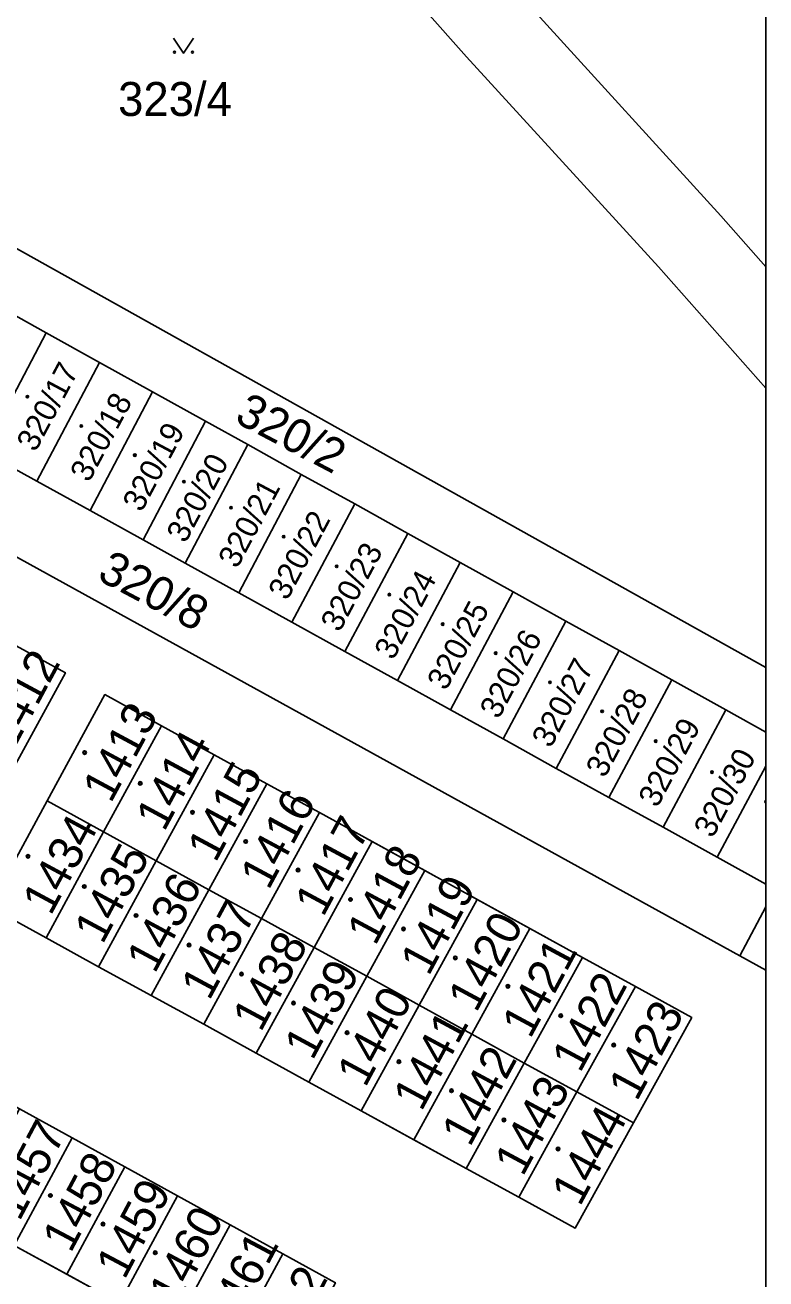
# Model space of a CAD drawing. Extents: x -598233 to -596890, y -1157848 to -1156431.
# Drawn here: x -596927.5 to -596890.5, y -1157697.4 to -1157634.7 of the extents above; entities that cross this region are included whole.
import ezdxf

# ---------------------------------------------------------------- set-up
doc = ezdxf.new("R2010")
doc.units = 0
for name, color, linetype in [('Level 1', 7, 'Continuous'), ('Level 4', 7, 'Continuous'), ('Level 5', 7, 'Continuous'), ('Level 60', 7, 'Continuous'), ('Vrstva 5', 7, 'Continuous'), ('Vrstva 60', 7, 'Continuous'), ('zajmove_uzemi', 7, 'Continuous')]:
    doc.layers.add(name, color=color, linetype=linetype)

msp = doc.modelspace()

# ---------------------------------------------------------------- linework, layer by layer
at = {"layer": 'Level 1'}
for p, q in [((-596890.462, -1157670.06), (-596892.46, -1157668.95)), ((-596892.9, -1157676.32), (-596890.462, -1157671.763)), ((-596890.462, -1157677.665), (-596892.9, -1157676.32)), ((-596891.77, -1157681.24), (-596890.462, -1157678.787)), ((-596891.77, -1157681.24), (-596890.462, -1157681.961))]:
    msp.add_line(p, q, dxfattribs=at)
for points in [[(-596890.462, -1157646.79), (-596892.71, -1157644.25), (-596902.1, -1157633.95), (-596926.59, -1157606.16)], [(-596926.32, -1157612.74), (-596905.43, -1157636.3), (-596895.84, -1157646.8), (-596890.462, -1157652.868)], [(-596890.462, -1157666.827), (-596946.92, -1157635.26), (-596953.51, -1157647.21)], [(-596926.44, -1157650.09), (-596929.11, -1157648.61)], [(-596950.26, -1157649), (-596891.77, -1157681.24)], [(-596929.58, -1157656.04), (-596926.44, -1157650.09)], [(-596926.44, -1157650.09), (-596923.78, -1157651.57)], [(-596923.78, -1157651.57), (-596926.91, -1157657.51)], [(-596921.12, -1157653.04), (-596923.78, -1157651.57)], [(-596924.25, -1157658.98), (-596921.12, -1157653.04)], [(-596921.12, -1157653.04), (-596918.48, -1157654.51)], [(-596918.48, -1157654.51), (-596921.6, -1157660.45)], [(-596918.48, -1157654.51), (-596916.36, -1157655.68)], [(-596916.36, -1157655.68), (-596919.5, -1157661.61)], [(-596913.69, -1157657.17), (-596916.36, -1157655.68)], [(-596926.91, -1157657.51), (-596929.58, -1157656.04)], [(-596924.25, -1157658.98), (-596926.91, -1157657.51)], [(-596916.82, -1157663.09), (-596913.69, -1157657.17)], [(-596913.69, -1157657.17), (-596911.02, -1157658.65)], [(-596911.02, -1157658.65), (-596914.16, -1157664.56)], [(-596908.37, -1157660.12), (-596911.02, -1157658.65)], [(-596921.6, -1157660.45), (-596924.25, -1157658.98)], [(-596911.51, -1157666.03), (-596908.37, -1157660.12)], [(-596908.37, -1157660.12), (-596905.74, -1157661.58)], [(-596919.5, -1157661.61), (-596921.6, -1157660.45)], [(-596916.82, -1157663.09), (-596919.5, -1157661.61)], [(-596905.74, -1157661.58), (-596908.88, -1157667.48)], [(-596905.74, -1157661.58), (-596903.09, -1157663.05)], [(-596914.16, -1157664.56), (-596916.82, -1157663.09)], [(-596903.09, -1157663.05), (-596906.23, -1157668.95)], [(-596900.46, -1157664.51), (-596903.09, -1157663.05)], [(-596911.51, -1157666.03), (-596914.16, -1157664.56)], [(-596903.6, -1157670.4), (-596900.46, -1157664.51)], [(-596900.46, -1157664.51), (-596897.8, -1157665.98)], [(-596928.31, -1157665.54), (-596925.48, -1157667.09), (-596928.37, -1157672.41)], [(-596908.88, -1157667.48), (-596911.51, -1157666.03)], [(-596897.8, -1157665.98), (-596900.94, -1157671.87)], [(-596895.17, -1157667.45), (-596897.8, -1157665.98)], [(-596906.23, -1157668.95), (-596908.88, -1157667.48)], [(-596898.31, -1157673.32), (-596895.17, -1157667.45)], [(-596895.17, -1157667.45), (-596892.46, -1157668.95)], [(-596920.68, -1157669.74), (-596923.51, -1157668.18), (-596926.4, -1157673.49)], [(-596903.6, -1157670.4), (-596906.23, -1157668.95)], [(-596892.46, -1157668.95), (-596895.6, -1157674.82)], [(-596923.57, -1157675.05), (-596920.68, -1157669.74)], [(-596920.68, -1157669.74), (-596918.04, -1157671.19)], [(-596900.94, -1157671.87), (-596903.6, -1157670.4)], [(-596918.04, -1157671.19), (-596920.94, -1157676.49)], [(-596918.04, -1157671.19), (-596915.41, -1157672.64)], [(-596898.31, -1157673.32), (-596900.94, -1157671.87)], [(-596918.31, -1157677.94), (-596915.41, -1157672.64)], [(-596915.41, -1157672.64), (-596912.78, -1157674.08)], [(-596895.6, -1157674.82), (-596898.31, -1157673.32)], [(-596926.45, -1157680.35), (-596929.28, -1157678.79), (-596926.4, -1157673.49)], [(-596926.4, -1157673.49), (-596923.57, -1157675.05)], [(-596915.68, -1157679.38), (-596912.78, -1157674.08)], [(-596912.78, -1157674.08), (-596910.15, -1157675.53)], [(-596926.45, -1157680.35), (-596923.57, -1157675.05)], [(-596923.57, -1157675.05), (-596920.94, -1157676.49)], [(-596892.9, -1157676.32), (-596895.6, -1157674.82)], [(-596910.15, -1157675.53), (-596913.05, -1157680.83)], [(-596910.15, -1157675.53), (-596907.52, -1157676.98)], [(-596920.94, -1157676.49), (-596923.83, -1157681.79)], [(-596920.94, -1157676.49), (-596918.31, -1157677.94)], [(-596910.42, -1157682.27), (-596907.52, -1157676.98)], [(-596907.52, -1157676.98), (-596904.89, -1157678.43)], [(-596918.31, -1157677.94), (-596921.2, -1157683.23)], [(-596915.68, -1157679.38), (-596918.31, -1157677.94)], [(-596904.89, -1157678.43), (-596907.8, -1157683.72)], [(-596904.89, -1157678.43), (-596902.26, -1157679.88)], [(-596915.68, -1157679.38), (-596918.57, -1157684.67)], [(-596913.05, -1157680.83), (-596915.68, -1157679.38)], [(-596902.26, -1157679.88), (-596905.17, -1157685.16)], [(-596902.26, -1157679.88), (-596899.63, -1157681.33)], [(-596926.45, -1157680.35), (-596923.83, -1157681.79)], [(-596915.95, -1157686.11), (-596913.05, -1157680.83)], [(-596913.05, -1157680.83), (-596910.42, -1157682.27)], [(-596899.63, -1157681.33), (-596902.54, -1157686.61)], [(-596899.63, -1157681.33), (-596896.99, -1157682.78)], [(-596923.83, -1157681.79), (-596921.2, -1157683.23)], [(-596913.32, -1157687.56), (-596910.42, -1157682.27)], [(-596907.8, -1157683.72), (-596910.42, -1157682.27)], [(-596896.99, -1157682.78), (-596899.91, -1157688.05)], [(-596896.99, -1157682.78), (-596894.17, -1157684.33), (-596897.09, -1157689.6)], [(-596921.2, -1157683.23), (-596918.57, -1157684.67)], [(-596907.8, -1157683.72), (-596910.7, -1157689)], [(-596905.17, -1157685.16), (-596907.8, -1157683.72)], [(-596918.57, -1157684.67), (-596915.95, -1157686.11)], [(-596908.07, -1157690.44), (-596905.17, -1157685.16)], [(-596905.17, -1157685.16), (-596902.54, -1157686.61)], [(-596915.95, -1157686.11), (-596913.32, -1157687.56)], [(-596902.54, -1157686.61), (-596905.44, -1157691.88)], [(-596902.54, -1157686.61), (-596899.91, -1157688.05)], [(-596913.32, -1157687.56), (-596910.7, -1157689)], [(-596899.91, -1157688.05), (-596902.82, -1157693.32)], [(-596899.91, -1157688.05), (-596897.09, -1157689.6)], [(-596927.78, -1157688.89), (-596925.15, -1157690.34)], [(-596910.7, -1157689), (-596908.07, -1157690.44)], [(-596902.82, -1157693.32), (-596900, -1157694.87), (-596897.09, -1157689.6)], [(-596928.04, -1157695.73), (-596925.15, -1157690.34)], [(-596925.15, -1157690.34), (-596922.51, -1157691.79)], [(-596908.07, -1157690.44), (-596905.44, -1157691.88)], [(-596925.41, -1157697.17), (-596922.51, -1157691.79)], [(-596922.51, -1157691.79), (-596919.88, -1157693.24)], [(-596905.44, -1157691.88), (-596902.82, -1157693.32)], [(-596922.78, -1157698.61), (-596919.88, -1157693.24)], [(-596919.88, -1157693.24), (-596917.25, -1157694.69)], [(-596920.14, -1157700.05), (-596917.25, -1157694.69)], [(-596917.25, -1157694.69), (-596914.61, -1157696.14)], [(-596928.04, -1157695.73), (-596925.41, -1157697.17)], [(-596917.51, -1157701.49), (-596914.61, -1157696.14)], [(-596914.61, -1157696.14), (-596911.98, -1157697.59)], [(-596925.41, -1157697.17), (-596922.78, -1157698.61)]]:
    msp.add_lwpolyline(points, dxfattribs=at)
at = {"layer": 'Level 5'}
msp.add_lwpolyline([(-596920.081, -1157635.36), (-596919.58, -1157636.11), (-596919.08, -1157635.36)], dxfattribs=at)
for centre, radius in [((-596920.03, -1157636.06), 0.05), ((-596919.131, -1157636.06), 0.05), ((-596927.38, -1157653.29), 0.0612), ((-596927.38, -1157653.29), 0.0354), ((-596924.69, -1157654.75), 0.0612), ((-596924.69, -1157654.75), 0.0354), ((-596922.01, -1157656.21), 0.0612), ((-596922.01, -1157656.21), 0.0354), ((-596919.56, -1157657.54), 0.0612), ((-596919.56, -1157657.54), 0.0354), ((-596917.2, -1157658.84), 0.0612), ((-596917.2, -1157658.84), 0.0354), ((-596914.57, -1157660.29), 0.0612), ((-596914.57, -1157660.29), 0.0354), ((-596911.92, -1157661.77), 0.0612), ((-596911.92, -1157661.77), 0.0354), ((-596909.29, -1157663.18), 0.0612), ((-596909.29, -1157663.18), 0.0354), ((-596906.62, -1157664.66), 0.0612), ((-596906.62, -1157664.66), 0.0354), ((-596903.97, -1157666.11), 0.0612), ((-596903.97, -1157666.11), 0.0354), ((-596901.26, -1157667.57), 0.0612), ((-596901.26, -1157667.57), 0.0354), ((-596898.65, -1157669.02), 0.0612), ((-596898.65, -1157669.02), 0.0354), ((-596895.97, -1157670.51), 0.0612), ((-596895.97, -1157670.51), 0.0354), ((-596924.52, -1157671.08), 0.09), ((-596924.52, -1157671.08), 0.0521), ((-596893.16, -1157672.06), 0.0612), ((-596893.16, -1157672.06), 0.0354), ((-596921.74, -1157672.62), 0.09), ((-596921.74, -1157672.62), 0.0521), ((-596919.13, -1157674.07), 0.09), ((-596919.13, -1157674.07), 0.0521), ((-596916.47, -1157675.53), 0.09), ((-596916.47, -1157675.53), 0.0521), ((-596927.35, -1157676.27), 0.09), ((-596927.35, -1157676.27), 0.0521), ((-596913.85, -1157676.96), 0.09), ((-596913.85, -1157676.96), 0.0521), ((-596924.54, -1157677.78), 0.09), ((-596924.54, -1157677.78), 0.0521), ((-596911.23, -1157678.43), 0.09), ((-596911.23, -1157678.43), 0.0521), ((-596921.95, -1157679.23), 0.09), ((-596921.95, -1157679.23), 0.0521), ((-596908.58, -1157679.9), 0.09), ((-596908.58, -1157679.9), 0.0521), ((-596919.3, -1157680.71), 0.09), ((-596919.3, -1157680.71), 0.0521), ((-596905.99, -1157681.35), 0.09), ((-596905.99, -1157681.35), 0.0521), ((-596916.68, -1157682.16), 0.09), ((-596916.68, -1157682.16), 0.0521), ((-596903.36, -1157682.77), 0.09), ((-596903.36, -1157682.77), 0.0521), ((-596914.08, -1157683.61), 0.09), ((-596914.08, -1157683.61), 0.0521), ((-596900.72, -1157684.24), 0.09), ((-596900.72, -1157684.24), 0.0521), ((-596911.4, -1157685.09), 0.09), ((-596911.4, -1157685.09), 0.0521), ((-596898.07, -1157685.71), 0.09), ((-596898.07, -1157685.71), 0.0521), ((-596908.81, -1157686.54), 0.09), ((-596908.81, -1157686.54), 0.0521), ((-596906.18, -1157687.99), 0.09), ((-596906.18, -1157687.99), 0.0521), ((-596903.56, -1157689.45), 0.09), ((-596903.56, -1157689.45), 0.0521), ((-596900.85, -1157690.9), 0.09), ((-596900.85, -1157690.9), 0.0521), ((-596926.23, -1157693.23), 0.09), ((-596926.23, -1157693.23), 0.0521), ((-596923.6, -1157694.66), 0.09), ((-596923.6, -1157694.66), 0.0521), ((-596920.99, -1157696.09), 0.09), ((-596920.99, -1157696.09), 0.0521)]:
    msp.add_circle(centre, radius, dxfattribs=at)
at = {"layer": 'Level 60'}
for points in [[(-596929.58, -1157656.04), (-596932.24, -1157654.56), (-596929.11, -1157648.61), (-596926.44, -1157650.09)], [(-596926.91, -1157657.51), (-596929.58, -1157656.04), (-596926.44, -1157650.09), (-596923.78, -1157651.57)], [(-596924.25, -1157658.98), (-596926.91, -1157657.51), (-596923.78, -1157651.57), (-596921.12, -1157653.04)], [(-596921.6, -1157660.45), (-596924.25, -1157658.98), (-596921.12, -1157653.04), (-596918.48, -1157654.51)], [(-596919.5, -1157661.61), (-596921.6, -1157660.45), (-596918.48, -1157654.51), (-596916.36, -1157655.68)], [(-596916.82, -1157663.09), (-596919.5, -1157661.61), (-596916.36, -1157655.68), (-596913.69, -1157657.17)], [(-596914.16, -1157664.56), (-596916.82, -1157663.09), (-596913.69, -1157657.17), (-596911.02, -1157658.65)], [(-596911.51, -1157666.03), (-596914.16, -1157664.56), (-596911.02, -1157658.65), (-596908.37, -1157660.12)], [(-596908.88, -1157667.48), (-596911.51, -1157666.03), (-596908.37, -1157660.12), (-596905.74, -1157661.58)], [(-596906.23, -1157668.95), (-596908.88, -1157667.48), (-596905.74, -1157661.58), (-596903.09, -1157663.05)], [(-596903.6, -1157670.4), (-596906.23, -1157668.95), (-596903.09, -1157663.05), (-596900.46, -1157664.51)], [(-596900.94, -1157671.87), (-596903.6, -1157670.4), (-596900.46, -1157664.51), (-596897.8, -1157665.98)], [(-596928.31, -1157665.54), (-596925.48, -1157667.09), (-596928.37, -1157672.41), (-596931.19, -1157670.86)], [(-596898.31, -1157673.32), (-596900.94, -1157671.87), (-596897.8, -1157665.98), (-596895.17, -1157667.45)], [(-596895.6, -1157674.82), (-596898.31, -1157673.32), (-596895.17, -1157667.45), (-596892.46, -1157668.95)], [(-596923.51, -1157668.18), (-596920.68, -1157669.74), (-596923.57, -1157675.05), (-596926.4, -1157673.49)], [(-596920.68, -1157669.74), (-596918.04, -1157671.19), (-596920.94, -1157676.49), (-596923.57, -1157675.05)], [(-596918.04, -1157671.19), (-596915.41, -1157672.64), (-596918.31, -1157677.94), (-596920.94, -1157676.49)], [(-596915.41, -1157672.64), (-596912.78, -1157674.08), (-596915.68, -1157679.38), (-596918.31, -1157677.94)], [(-596926.45, -1157680.35), (-596929.28, -1157678.79), (-596926.4, -1157673.49), (-596923.57, -1157675.05)], [(-596912.78, -1157674.08), (-596910.15, -1157675.53), (-596913.05, -1157680.83), (-596915.68, -1157679.38)], [(-596923.83, -1157681.79), (-596926.45, -1157680.35), (-596923.57, -1157675.05), (-596920.94, -1157676.49)], [(-596910.15, -1157675.53), (-596907.52, -1157676.98), (-596910.42, -1157682.27), (-596913.05, -1157680.83)], [(-596921.2, -1157683.23), (-596923.83, -1157681.79), (-596920.94, -1157676.49), (-596918.31, -1157677.94)], [(-596907.52, -1157676.98), (-596904.89, -1157678.43), (-596907.8, -1157683.72), (-596910.42, -1157682.27)], [(-596918.57, -1157684.67), (-596921.2, -1157683.23), (-596918.31, -1157677.94), (-596915.68, -1157679.38)], [(-596904.89, -1157678.43), (-596902.26, -1157679.88), (-596905.17, -1157685.16), (-596907.8, -1157683.72)], [(-596915.95, -1157686.11), (-596918.57, -1157684.67), (-596915.68, -1157679.38), (-596913.05, -1157680.83)], [(-596902.26, -1157679.88), (-596899.63, -1157681.33), (-596902.54, -1157686.61), (-596905.17, -1157685.16)], [(-596913.32, -1157687.56), (-596915.95, -1157686.11), (-596913.05, -1157680.83), (-596910.42, -1157682.27)], [(-596899.63, -1157681.33), (-596896.99, -1157682.78), (-596899.91, -1157688.05), (-596902.54, -1157686.61)], [(-596910.7, -1157689), (-596913.32, -1157687.56), (-596910.42, -1157682.27), (-596907.8, -1157683.72)], [(-596896.99, -1157682.78), (-596894.17, -1157684.33), (-596897.09, -1157689.6), (-596899.91, -1157688.05)], [(-596908.07, -1157690.44), (-596910.7, -1157689), (-596907.8, -1157683.72), (-596905.17, -1157685.16)], [(-596905.44, -1157691.88), (-596908.07, -1157690.44), (-596905.17, -1157685.16), (-596902.54, -1157686.61)], [(-596902.82, -1157693.32), (-596905.44, -1157691.88), (-596902.54, -1157686.61), (-596899.91, -1157688.05)], [(-596900, -1157694.87), (-596902.82, -1157693.32), (-596899.91, -1157688.05), (-596897.09, -1157689.6)], [(-596927.78, -1157688.89), (-596925.15, -1157690.34), (-596928.04, -1157695.73), (-596930.67, -1157694.29)], [(-596925.15, -1157690.34), (-596922.51, -1157691.79), (-596925.41, -1157697.17), (-596928.04, -1157695.73)], [(-596922.51, -1157691.79), (-596919.88, -1157693.24), (-596922.78, -1157698.61), (-596925.41, -1157697.17)], [(-596919.88, -1157693.24), (-596917.25, -1157694.69), (-596920.14, -1157700.05), (-596922.78, -1157698.61)], [(-596917.25, -1157694.69), (-596914.61, -1157696.14), (-596917.51, -1157701.49), (-596920.14, -1157700.05)], [(-596914.61, -1157696.14), (-596911.98, -1157697.59), (-596914.88, -1157702.93), (-596917.51, -1157701.49)]]:
    msp.add_lwpolyline(points, close=True, dxfattribs=at)
at = {"layer": 'Vrstva 5'}
for p, q in [((-596890.462, -1157673.601), (-596890.462, -1157673.479)), ((-596890.462, -1157673.575), (-596890.462, -1157673.505))]:
    msp.add_line(p, q, dxfattribs=at)
for radius, start, end in [(0.0612, 92.29416, 267.70584), (0.0354, 93.9655, 266.0345)]:
    msp.add_arc((-596890.46, -1157673.54), radius, start, end, dxfattribs=at)
at = {"layer": 'Vrstva 60'}
for points in [[(-597043.89, -1157728.64), (-596966.78, -1157770.59), (-596991, -1157796.97), (-596991.35, -1157797.35), (-596994.58, -1157800.82), (-596995.24, -1157801.52), (-596996.93, -1157803.34), (-596977.24, -1157811.71), (-596955.68, -1157822.54), (-596954.88, -1157822.94), (-596954.53, -1157823.11), (-596950.75, -1157824.98), (-596940.73, -1157829.95), (-596923.64, -1157838.41), (-596922.24, -1157838.15), (-596916.44, -1157837.09), (-596909.03, -1157835.74), (-596905.06, -1157838.46), (-596899.87, -1157842.03), (-596893.48, -1157846.41), (-596890.482, -1157848.461), (-596890.462, -1157848.461), (-596890.462, -1156430.856)], [(-596934.29, -1157614.27), (-596971.39, -1157645.7), (-596970.94, -1157646.73), (-596969.23, -1157646.29), (-596964.66, -1157642.19), (-596960.44, -1157644.9), (-596958.72, -1157646.44), (-596959.49, -1157647.14), (-596959.21, -1157648.96), (-596960.04, -1157650.75), (-596961.72, -1157651.58), (-596963.6, -1157651.2), (-596964.78, -1157649.85), (-596969.47, -1157651.82), (-596976.38, -1157649.93), (-596982.81, -1157655.37), (-596963.64, -1157665.55), (-596953.51, -1157647.21), (-596946.92, -1157635.26), (-596890.462, -1157666.827), (-596890.462, -1157652.868), (-596895.84, -1157646.8), (-596905.43, -1157636.3), (-596926.32, -1157612.74)], [(-596929.11, -1157648.61), (-596926.44, -1157650.09), (-596923.78, -1157651.57), (-596921.12, -1157653.04), (-596918.48, -1157654.51), (-596916.36, -1157655.68), (-596913.69, -1157657.17), (-596911.02, -1157658.65), (-596908.37, -1157660.12), (-596905.74, -1157661.58), (-596903.09, -1157663.05), (-596900.46, -1157664.51), (-596897.8, -1157665.98), (-596895.17, -1157667.45), (-596892.46, -1157668.95), (-596890.462, -1157670.06), (-596890.462, -1157666.827), (-596946.92, -1157635.26)], [(-596950.26, -1157649), (-596891.77, -1157681.24), (-596890.462, -1157678.787), (-596890.462, -1157677.665), (-596892.9, -1157676.32), (-596895.6, -1157674.82), (-596898.31, -1157673.32), (-596900.94, -1157671.87), (-596903.6, -1157670.4), (-596906.23, -1157668.95), (-596908.88, -1157667.48), (-596911.51, -1157666.03), (-596914.16, -1157664.56), (-596916.82, -1157663.09), (-596919.5, -1157661.61), (-596921.6, -1157660.45), (-596924.25, -1157658.98), (-596926.91, -1157657.51), (-596929.58, -1157656.04)], [(-596956.5, -1157673.09), (-596953.86, -1157674.54), (-596948.6, -1157677.44), (-596945.96, -1157678.89), (-596943.33, -1157680.34), (-596940.69, -1157681.79), (-596938.06, -1157683.24), (-596935.23, -1157684.8), (-596933.25, -1157685.88), (-596930.42, -1157687.44), (-596927.78, -1157688.89), (-596925.15, -1157690.34), (-596922.51, -1157691.79), (-596917.25, -1157694.69), (-596914.61, -1157696.14), (-596911.98, -1157697.59)], [(-596922.78, -1157698.61), (-596930.67, -1157694.29), (-596933.31, -1157692.85), (-596936.14, -1157691.3), (-596935.59, -1157690.26), (-596937.56, -1157689.18), (-596938.11, -1157690.22), (-596940.94, -1157688.68), (-596946.2, -1157685.8), (-596948.84, -1157684.36), (-596959.36, -1157678.6)]]:
    msp.add_lwpolyline(points, dxfattribs=at)
for points in [[(-596890.462, -1157646.79), (-596890.462, -1157616.929), (-596910.47, -1157594.18), (-596913.83, -1157590.26), (-596927.34, -1157575.11), (-596928.71, -1157578.11), (-596927.24, -1157585.75), (-596921.95, -1157591.76), (-596932.28, -1157599.79), (-596926.59, -1157606.16), (-596902.1, -1157633.95), (-596892.71, -1157644.25)], [(-596890.462, -1157652.868), (-596890.462, -1157646.79), (-596892.71, -1157644.25), (-596902.1, -1157633.95), (-596926.59, -1157606.16), (-596930.73, -1157607.61), (-596926.32, -1157612.74), (-596905.43, -1157636.3), (-596895.84, -1157646.8)], [(-596890.462, -1157729.39), (-596890.462, -1157681.961), (-596891.77, -1157681.24), (-596950.26, -1157649), (-596953.51, -1157647.21), (-596963.64, -1157665.55), (-596972.47, -1157681.54), (-596975.75, -1157679.85), (-596979.97, -1157695.17), (-596986.57, -1157707.08), (-596925.3, -1157740.95), (-596905.28, -1157752.02), (-596901.55, -1157749.58), (-596896.6, -1157740.6)], [(-596946.73, -1157655.4), (-596944.09, -1157656.85), (-596941.46, -1157658.3), (-596938.83, -1157659.74), (-596928.31, -1157665.54), (-596925.48, -1157667.09), (-596928.37, -1157672.41), (-596931.25, -1157677.71), (-596934.07, -1157676.17), (-596936.69, -1157674.72), (-596939.32, -1157673.28), (-596941.94, -1157671.84), (-596947.2, -1157668.96), (-596949.82, -1157667.52), (-596952.45, -1157666.07), (-596955.07, -1157664.63), (-596957.9, -1157663.08), (-596955.05, -1157657.74), (-596952.19, -1157652.39), (-596949.36, -1157653.95)], [(-596918.04, -1157671.19), (-596915.41, -1157672.64), (-596912.78, -1157674.08), (-596899.63, -1157681.33), (-596896.99, -1157682.78), (-596894.17, -1157684.33), (-596897.09, -1157689.6), (-596900, -1157694.87), (-596902.82, -1157693.32), (-596905.44, -1157691.88), (-596910.7, -1157689), (-596913.32, -1157687.56), (-596915.95, -1157686.11), (-596918.57, -1157684.67), (-596923.83, -1157681.79), (-596926.45, -1157680.35), (-596929.28, -1157678.79), (-596926.4, -1157673.49), (-596923.51, -1157668.18), (-596920.68, -1157669.74)], [(-596890.462, -1157671.763), (-596890.462, -1157670.06), (-596892.46, -1157668.95), (-596895.6, -1157674.82), (-596892.9, -1157676.32)], [(-596890.462, -1157677.665), (-596890.462, -1157671.763), (-596892.9, -1157676.32)], [(-596890.462, -1157681.961), (-596890.462, -1157678.787), (-596891.77, -1157681.24)]]:
    msp.add_lwpolyline(points, close=True, dxfattribs=at)
at = {"layer": 'zajmove_uzemi'}
msp.add_lwpolyline([(-598232.89, -1156430.856), (-596890.462, -1156430.856), (-596890.462, -1157848.461), (-598232.89, -1157848.461)], close=True, dxfattribs=at)

# ---------------------------------------------------------------- texts
at = {"layer": 'Level 4'}
msp.add_text('323/4', height=1.7, dxfattribs=at).set_placement((-596922.848, -1157639.25))
for s, height, rotation, p in [('320/17', 1.14, 61.92981, (-596926.976, -1157656.096)), ('320/18', 1.14, 61.92981, (-596924.302, -1157657.617)), ('320/2', 1.7, 332.14365, (-596917.092, -1157654.517)), ('320/19', 1.14, 61.92981, (-596921.677, -1157659.106)), ('320/20', 1.14, 61.92981, (-596919.481, -1157660.659)), ('320/21', 1.14, 61.92981, (-596916.897, -1157661.925)), ('320/22', 1.14, 61.92981, (-596914.394, -1157663.523)), ('320/23', 1.14, 61.92981, (-596911.777, -1157665.11)), ('320/8', 1.7, 332.14365, (-596923.96, -1157662.399)), ('320/24', 1.14, 61.92981, (-596909.093, -1157666.505)), ('320/25', 1.14, 61.92981, (-596906.456, -1157668.03)), ('320/26', 1.14, 61.92981, (-596903.823, -1157669.455)), ('1412', 1.7, 61.68078, (-596928.096, -1157671.03)), ('320/27', 1.14, 61.92981, (-596901.222, -1157670.904)), ('320/28', 1.14, 61.92981, (-596898.519, -1157672.396)), ('1413', 1.7, 61.68078, (-596923.212, -1157673.66)), ('320/29', 1.14, 61.92981, (-596895.893, -1157673.885)), ('1414', 1.7, 61.68078, (-596920.545, -1157675.083)), ('320/30', 1.14, 61.92981, (-596893.124, -1157675.406)), ('1415', 1.7, 61.68078, (-596917.975, -1157676.629)), ('1416', 1.7, 61.68078, (-596915.325, -1157678.003)), ('1434', 1.7, 61.68078, (-596926.217, -1157679.281)), ('1417', 1.7, 61.68078, (-596912.598, -1157679.351)), ('1435', 1.7, 61.68078, (-596923.627, -1157680.717)), ('1418', 1.7, 61.68078, (-596909.994, -1157680.788)), ('1436', 1.7, 61.68078, (-596921.017, -1157682.181)), ('1419', 1.7, 61.68078, (-596907.325, -1157682.303)), ('1437', 1.7, 61.68078, (-596918.29, -1157683.529)), ('1420', 1.7, 61.68078, (-596904.943, -1157684.131)), ('1438', 1.7, 61.68078, (-596915.716, -1157685.106)), ('1421', 1.7, 61.68078, (-596902.246, -1157685.44)), ('1439', 1.7, 61.68078, (-596913.127, -1157686.521)), ('1422', 1.7, 61.68078, (-596899.752, -1157687.147)), ('1440', 1.7, 61.68078, (-596910.492, -1157687.874)), ('1423', 1.7, 61.68078, (-596896.918, -1157688.568)), ('1441', 1.7, 61.68078, (-596907.685, -1157689.073)), ('1442', 1.7, 61.68078, (-596905.262, -1157690.85)), ('1443', 1.7, 61.68078, (-596902.617, -1157692.331)), ('1444', 1.7, 61.68078, (-596899.761, -1157693.823)), ('1457', 1.7, 62.02944, (-596927.783, -1157694.564)), ('1458', 1.7, 62.02944, (-596925.218, -1157696.151)), ('1459', 1.7, 62.02944, (-596922.529, -1157697.485)), ('1460', 1.7, 62.02944, (-596919.891, -1157698.86)), ('1461', 1.7, 62.02944, (-596917.146, -1157700.128)), ('1462', 1.7, 62.02944, (-596914.7, -1157701.836))]:
    msp.add_text(s, height=height, rotation=rotation, dxfattribs=at).set_placement(p)

doc.saveas('drawing.dxf')
